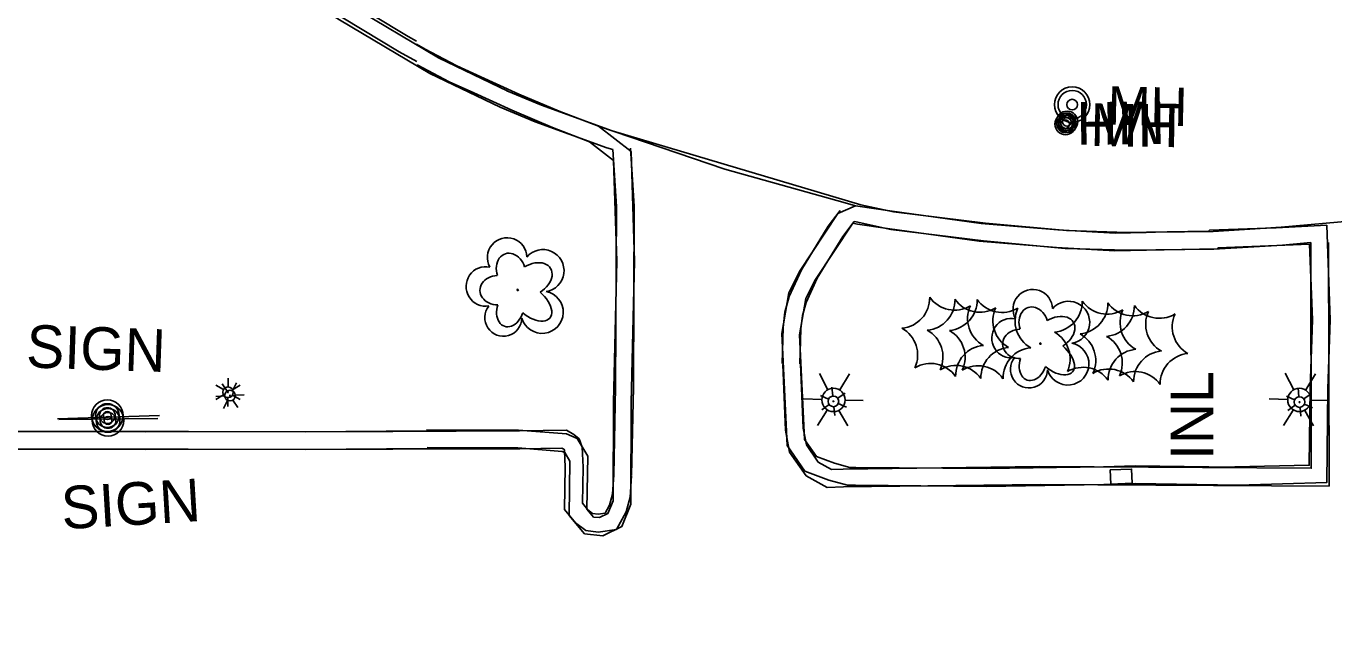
# Model space of a CAD drawing. Extents: x 588843 to 2552415, y 180129 to 269402.
# Drawn here: x 594853.8 to 595037.9, y 184278.8 to 184364.2 of the extents above; entities that cross this region are included whole.
import ezdxf

# ---------------------------------------------------------------- set-up
doc = ezdxf.new("R2010")
doc.units = 0
for name, color, linetype in [('Default', 7, 'Continuous'), ('E_DWY', 7, 'Continuous'), ('E_LAND_Vegetation', 7, 'Continuous'), ('E_LTG', 7, 'Continuous'), ('E_MISCPROP', 7, 'Continuous'), ('E_RDWY_C_and_G', 7, 'Continuous'), ('E_SGN', 7, 'Continuous'), ('E_SGN_Text', 7, 'Continuous'), ('E_UTL_MH', 7, 'Continuous'), ('E_UTL_MH_Text', 7, 'Continuous'), ('E_UTL_SAN', 7, 'Continuous'), ('Level 11', 7, 'Continuous'), ('Level 14', 7, 'Continuous'), ('Level 15', 7, 'Continuous'), ('Level 16', 7, 'Continuous'), ('Level 17', 7, 'Continuous'), ('Level 18', 7, 'Continuous')]:
    doc.layers.add(name, color=color, linetype=linetype)

# ---------------------------------------------------------------- blocks, each defined once
blk = doc.blocks.new('LPOL')
at = {"layer": 'Default'}
for p, q in [((-4, 0), (-1.5, 0)), ((-0.75, 1.3), (-2, 3.46)), ((0.75, 1.3), (2, 3.46)), ((1.5, 0), (4, 0)), ((-2, -3.46), (-0.75, -1.3)), ((2, -3.46), (0.75, -1.3))]:
    blk.add_line(p, q, dxfattribs=at)
for radius in [1.5, 1.5, 1.5, 0.125]:
    blk.add_circle((0, 0), radius, dxfattribs=at)
blk = doc.blocks.new('POLE')
at = {"layer": 'Default'}
for radius in [4.46, 3.35, 2.23, 1.12]:
    blk.add_circle((0, 0), radius, dxfattribs=at)
blk = doc.blocks.new('SIGN')
at = {"layer": 'Default'}
blk.add_text('SIGN', height=12, dxfattribs=at).set_placement((-18.55, -6))
blk = doc.blocks.new('MH')
at = {"layer": 'E_UTL_MH'}
for radius in [5, 4, 1.5]:
    blk.add_circle((0, 0), radius, dxfattribs=at)
blk.add_text('MH', height=10.8, dxfattribs=at).set_placement((10, -5.4))
blk = doc.blocks.new('MHO_3')
at = {"layer": 'E_UTL_MH'}
for centre, radius in [((0.3, -0.4), 9.84), ((0.3, -0.4), 7.98), ((0.2, -0.5), 6.35), ((0.1, -0.5), 3.97)]:
    blk.add_circle(centre, radius, dxfattribs=at)
blk = doc.blocks.new('MHT_3')
at = {"layer": 'E_UTL_MH_Text'}
blk.add_text('MH', height=39.37, dxfattribs=at).set_placement((-32.2, -19.7))
blk = doc.blocks.new('LPOL_4')
at = {"layer": 'E_LTG'}
for p, q in [((-13.1, 0), (-4.9, 0)), ((-2.5, 4.3), (-6.6, 11.4)), ((2.5, 4.3), (6.6, 11.4)), ((4.9, 0), (13.1, 0)), ((-6.6, -11.4), (-2.5, -4.3)), ((6.6, -11.4), (2.5, -4.3))]:
    blk.add_line(p, q, dxfattribs=at)
for radius in [4.92, 4.92, 4.92, 0.41]:
    blk.add_circle((0, 0), radius, dxfattribs=at)
blk = doc.blocks.new('DTRE_4')
at = {"layer": 'E_LAND_Vegetation'}
blk.add_circle((-0.6, 0), 0.601, dxfattribs=at)
for centre, major_axis, ratio in [((-6.1, 17.5), (4.5, -16.3), 0.782863), ((13.3, 9), (-17.3, -9.6), 0.691916), ((-19.3, 0.5), (16.2, -0.4), 0.832022), ((11.6, -12.2), (-16.4, 15), 0.560249), ((-8.2, -17.2), (5.9, 15.9), 0.716896)]:
    blk.add_ellipse(centre, major_axis=major_axis, ratio=ratio, start_param=1.570796, end_param=4.712389, dxfattribs=at)
blk = doc.blocks.new('POLE_3')
at = {"layer": 'E_MISCPROP'}
for radius in [14.6, 11, 7.32, 3.66]:
    blk.add_circle((0, 0), radius, dxfattribs=at)
blk = doc.blocks.new('SIGN_3')
at = {"layer": 'E_SGN'}
blk.add_text('SIGN', height=39.37, dxfattribs=at).set_placement((-56.1, -19.7))

msp = doc.modelspace()

# ---------------------------------------------------------------- linework, layer by layer
at = {"layer": 'E_DWY'}
for points in [[(594936.4, 184346.8), (594936.92, 184338.78), (594936.79, 184313.37), (594936.52, 184301.04)], [(594938.9, 184346.97), (594939.42, 184338.85), (594939.29, 184313.34), (594939.02, 184300.98)], [(594960.24, 184316.72), (594960.38, 184321.75), (594960.64, 184323.94), (594961.25, 184326.12), (594962.98, 184329.89), (594966.71, 184336), (594968.42, 184338.22)], [(594962.74, 184316.65), (594962.88, 184321.56), (594963.1, 184323.45), (594963.6, 184325.26), (594965.19, 184328.71), (594968.78, 184334.58), (594970.4, 184336.7)], [(595037.17, 184333.73), (595037.25, 184299.46), (594996.55, 184299.7), (594968.9, 184299.34), (594966.58, 184299.27), (594963.61, 184300.92), (594961.29, 184304.25), (594960.7, 184307.34), (594960.34, 184316.56)], [(595034.67, 184333.72), (595034.74, 184301.97), (594996.54, 184302.2), (594968.85, 184301.84), (594967.19, 184301.79), (594965.33, 184302.83), (594963.65, 184305.25), (594963.19, 184307.63), (594962.84, 184316.65)], [(594905.43, 184307.16), (594870.6, 184307.09), (594833.08, 184307.29), (594833.38, 184265.42), (594833.76, 184223.13)], [(594910.19, 184307.25), (594893.15, 184307.11), (594876.64, 184307.14), (594860.81, 184307.13), (594839.86, 184307.15), (594833.09, 184307.18), (594833.3, 184287.93), (594833.44, 184270.64), (594833.67, 184247.1), (594833.82, 184228.45), (594834.02, 184210.87), (594834.22, 184186.97), (594834.31, 184171.42), (594834.55, 184151.65), (594834.69, 184136.47), (594834.88, 184121.51), (594834.96, 184107.79), (594835.21, 184097.45), (594835.9, 184088.54), (594836.68, 184082.59), (594837.29, 184078.75), (594837.38, 184077.08), (594837, 184074.31)], [(594936.52, 184301.04), (594936.37, 184298.31), (594935.94, 184296.79), (594935.31, 184295.63), (594934.35, 184295.49), (594933.56, 184295.61), (594932.88, 184296.11), (594932.12, 184297.04), (594932.21, 184302.14), (594932.07, 184304.95), (594931.67, 184306.09), (594930.92, 184306.71), (594929.86, 184307.31), (594923.27, 184307.21), (594905.43, 184307.16)], [(594905.44, 184304.66), (594870.6, 184304.59), (594835.6, 184304.77), (594835.88, 184265.44), (594836.27, 184222.08)], [(594910.26, 184304.75), (594893.15, 184304.61), (594876.63, 184304.64), (594860.81, 184304.63), (594839.85, 184304.65), (594835.62, 184304.67), (594835.8, 184287.95), (594835.94, 184270.66), (594836.17, 184247.12), (594836.32, 184228.47), (594836.52, 184210.89), (594836.72, 184186.98), (594836.81, 184171.45), (594837.05, 184151.68), (594837.19, 184136.5), (594837.38, 184121.53), (594837.46, 184107.83), (594837.71, 184097.57), (594838.38, 184088.8), (594839.15, 184082.95), (594839.78, 184079.01), (594839.89, 184076.97), (594839.47, 184073.97)], [(594939.01, 184300.9), (594938.85, 184297.9), (594938.28, 184295.84), (594936.91, 184293.34), (594934.35, 184292.96), (594932.58, 184293.23), (594931.15, 184294.27), (594929.6, 184296.16), (594929.71, 184302.1), (594929.59, 184304.46), (594929.54, 184304.6), (594929.5, 184304.64), (594929.22, 184304.8), (594923.29, 184304.71), (594905.44, 184304.66)]]:
    msp.add_lwpolyline(points, dxfattribs=at)
at = {"layer": 'E_RDWY_C_and_G'}
for points in [[(594786.22, 184343.19), (594786.88, 184348.37), (594787.84, 184352.98), (594789.45, 184357.33), (594792.04, 184362.54), (594795.47, 184367.36), (594798.75, 184371.25), (594803.75, 184375.92), (594808.71, 184378.87), (594815.42, 184381.56), (594823.37, 184383.36), (594837.57, 184384.79), (594851.47, 184384.89), (594860.16, 184384.18), (594869.02, 184382.24), (594879.55, 184378.28), (594887.72, 184374.3), (594899.21, 184367.2), (594911.84, 184359.72), (594921.62, 184354.99)], [(594788.7, 184342.87), (594789.35, 184347.96), (594790.25, 184352.29), (594791.75, 184356.34), (594794.19, 184361.26), (594797.44, 184365.83), (594800.57, 184369.52), (594805.26, 184373.91), (594809.82, 184376.62), (594816.17, 184379.16), (594823.77, 184380.89), (594837.71, 184382.29), (594851.38, 184382.39), (594859.79, 184381.7), (594868.31, 184379.84), (594878.56, 184375.99), (594886.51, 184372.11), (594897.91, 184365.06), (594910.66, 184357.51), (594920.53, 184352.74)], [(594908.76, 184362.06), (594907.57, 184362.7), (594897.2, 184368.97)], [(594908.83, 184359.17), (594906.33, 184360.53), (594895.88, 184366.84)], [(595101.54, 184354.28), (595087, 184348.42), (595079.17, 184345.52), (595072.97, 184343.38), (595071.73, 184342.98), (595050.31, 184337.82), (595042.65, 184336.95), (595030.51, 184335.86), (595020.91, 184335.29), (595008.77, 184335.13), (595000.26, 184335.39), (594988.87, 184336.45), (594975.93, 184338.04), (594971.3, 184339.04), (594936.33, 184349.44), (594926.38, 184353.03), (594921.49, 184355.05)], [(594936.4, 184346.8), (594935.54, 184347.06), (594925.48, 184350.69), (594920.53, 184352.74)], [(595034.67, 184333.72), (595030.7, 184333.37), (595021, 184332.8), (595008.75, 184332.63), (595000.1, 184332.9), (594988.6, 184333.96), (594975.52, 184335.57), (594970.68, 184336.62), (594970.4, 184336.7)]]:
    msp.add_lwpolyline(points, dxfattribs=at)
at = {"layer": 'E_SGN'}
msp.add_line((594858.4, 184308.84), (594872.36, 184308.95), dxfattribs=at)
msp.add_lwpolyline([(594858.23, 184308.9), (594872.58, 184309.37)], dxfattribs=at)
at = {"layer": 'Level 11'}
for points in [[(594908.77, 184361.64), (594910, 184360.92), (594914.45, 184358.56), (594917.84, 184357.04), (594923.19, 184354.61), (594928.84, 184352.2), (594934.38, 184350.07)], [(594908.85, 184358.7), (594913.35, 184356.31), (594916.81, 184354.76), (594922.18, 184352.33), (594927.9, 184349.88), (594933.14, 184347.87)], [(594934.38, 184350.07), (594952.16, 184344.06), (594969.1, 184339.3)], [(594969.1, 184339.3), (594970.55, 184338.89)], [(594970.55, 184338.89), (594970.89, 184338.84)], [(594970.89, 184338.84), (594975.42, 184338.16), (594988.26, 184336.39), (594999.05, 184335.51), (595007.11, 184335.04), (595011.49, 184335.15)], [(594970.18, 184336.42), (594970.87, 184336.32)], [(594970.87, 184336.32), (594975.07, 184335.69), (594987.99, 184333.9), (594998.88, 184333.02), (595007.07, 184332.54), (595011.56, 184332.66)], [(595011.52, 184335.16), (595020.29, 184335.3), (595020.41, 184335.44), (595029.78, 184335.78), (595036.91, 184336.14)], [(595011.56, 184332.66), (595021.49, 184332.82), (595021.62, 184332.98), (595029.88, 184333.28), (595034.5, 184333.51)]]:
    msp.add_lwpolyline(points, dxfattribs=at)
at = {"layer": 'Level 14'}
for p, q in [((594966.67, 184313), (594965.48, 184315.3)), ((594968.38, 184312.99), (594969.74, 184315.23)), ((595032.26, 184313.01), (595031.06, 184315.32)), ((595033.96, 184313.01), (595035.32, 184315.24)), ((594965.84, 184311.64), (594963.23, 184311.71)), ((594969.11, 184311.55), (594971.63, 184311.48)), ((595031.42, 184311.65), (595028.82, 184311.72)), ((595034.7, 184311.56), (595037.22, 184311.49)), ((594966.59, 184310.15), (594965.23, 184307.96)), ((594968.23, 184310.1), (594969.47, 184307.93)), ((595032.18, 184310.16), (595030.82, 184307.97)), ((595033.82, 184310.11), (595035.06, 184307.94))]:
    msp.add_line(p, q, dxfattribs=at)
for centre in [(594967.47, 184311.57), (595033.06, 184311.58)]:
    msp.add_circle(centre, 1.64, dxfattribs=at)
at = {"layer": 'Level 15'}
msp.add_lwpolyline([(595009.51, 184299.85), (595009.43, 184301.84), (595006.43, 184301.73), (595006.51, 184299.73), (595009.51, 184299.85)], dxfattribs=at)
at = {"layer": 'Level 16'}
for centre, radius in [((595000.36, 184350.7), 1.5), ((595000.37, 184350.7), 1.22), ((595000.36, 184350.69), 0.968), ((595000.33, 184350.68), 0.605)]:
    msp.add_circle(centre, radius, dxfattribs=at)
at = {"layer": 'Level 17'}
for points in [[(594910.26, 184304.88), (594923.01, 184304.84), (594929.27, 184304.34), (594929.66, 184304.17), (594930.36, 184302.98), (594930.24, 184295.34), (594932.43, 184292.72), (594935.01, 184292.48), (594937.68, 184293.79), (594938.93, 184296.9), (594938.99, 184311.17), (594939.45, 184331.11), (594938.98, 184346.52), (594934.38, 184350.07)], [(594910.19, 184307.38), (594923.11, 184307.34), (594929.89, 184306.8), (594931.4, 184306.13), (594932.88, 184303.65), (594932.76, 184296.23), (594933.69, 184295.11), (594934.54, 184295.03), (594935.72, 184295.61), (594936.44, 184297.39), (594936.49, 184311.21), (594936.95, 184331.1), (594936.51, 184345.26), (594933.14, 184347.87)], [(594968.1, 184337.8), (594970.55, 184338.89)], [(594968.1, 184337.8), (594962.7, 184329.66), (594961.16, 184326.63), (594960.19, 184320.9), (594960.93, 184305.17), (594963.45, 184301.55), (594966.83, 184300.28), (594969.44, 184299.58), (594970.59, 184299.57)], [(594970.18, 184336.42), (594964.86, 184328.4), (594963.56, 184325.84), (594962.7, 184320.75), (594963.4, 184306), (594965.06, 184303.62), (594967.59, 184302.67), (594969.79, 184302.07), (594970.61, 184302.07)], [(595036.91, 184336.14), (595037.39, 184322.85), (595037.08, 184313.12), (595036.92, 184299.95), (595024.45, 184299.59)], [(595034.5, 184333.51), (595034.89, 184322.85), (595034.58, 184313.17), (595034.45, 184302.4), (595023.97, 184302.19)], [(594970.61, 184302.07), (594988.96, 184301.91), (595005.5, 184302.16)], [(595009.95, 184302.31), (595005.5, 184302.16)], [(595009.95, 184302.31), (595023.81, 184302.1), (595023.97, 184302.19)], [(594970.59, 184299.57), (594988.97, 184299.41), (595005.53, 184299.66)], [(595005.53, 184299.66), (595009.92, 184299.81)], [(595009.92, 184299.81), (595024.45, 184299.59)]]:
    msp.add_lwpolyline(points, dxfattribs=at)
at = {"layer": 'Level 18'}
for centre, radius, start, end in [((594921.52, 184331.62), 2.78, 1.3946, 209.1675), ((594926.56, 184329.76), 2.97, 278.4237, 139.6575), ((594918.52, 184327.54), 2.78, 78.0716, 279.0826), ((594926.45, 184323.91), 2.97, 196.0745, 79.0477), ((594976.72, 184325.95), 4.3, 275.2113, 0.9762), ((594984.53, 184328.5), 4.3, 215.2113, 300.9762), ((594995.53, 184324.35), 2.78, 1.3946, 209.1675), ((594920.98, 184323.14), 2.61, 140.7797, 358.7123), ((594980.28, 184325.66), 4.3, 275.2113, 0.9762), ((594983.4, 184325.63), 4.3, 275.2113, 0.9762), ((594988.09, 184328.21), 4.3, 215.2113, 300.9762), ((594990.65, 184323.01), 4.3, 155.2113, 240.9762), ((594991.21, 184328.18), 4.3, 215.2113, 300.9762), ((594994.21, 184322.72), 4.3, 155.2113, 240.9762), ((594997.33, 184322.69), 4.3, 155.2113, 240.9762), ((595000.57, 184322.49), 2.97, 278.4237, 139.6575), ((594998.18, 184325.4), 4.3, 275.2113, 0.9762), ((595001.79, 184325.16), 4.3, 275.2113, 0.9762), ((595006, 184327.95), 4.3, 215.2113, 300.9762), ((595005.53, 184324.8), 4.3, 275.2113, 0.9762), ((595009.6, 184327.72), 4.3, 215.2113, 300.9762), ((595012.12, 184322.46), 4.3, 155.2113, 240.9762), ((595013.34, 184327.36), 4.3, 215.2113, 300.9762), ((594992.53, 184320.27), 2.78, 78.0716, 279.0826), ((595015.72, 184322.22), 4.3, 155.2113, 240.9762), ((595019.46, 184321.86), 4.3, 155.2113, 240.9762), ((594975.02, 184317.9), 4.3, 335.2113, 60.9762), ((594978.58, 184317.62), 4.3, 335.2113, 60.9762), ((594981.7, 184317.58), 4.3, 335.2113, 60.9762), ((594996.49, 184317.36), 4.3, 335.2113, 60.9762), ((595000.09, 184317.12), 4.3, 335.2113, 60.9762), ((595003.83, 184316.76), 4.3, 335.2113, 60.9762), ((594988.96, 184314.97), 4.3, 95.2113, 180.9762), ((594992.52, 184314.68), 4.3, 95.2113, 180.9762), ((594995.64, 184314.64), 4.3, 95.2113, 180.9762), ((595000.46, 184316.64), 2.97, 196.0745, 79.0477), ((595010.42, 184314.42), 4.3, 95.2113, 180.9762), ((594981.14, 184312.41), 4.3, 35.2113, 120.9762), ((594994.99, 184315.87), 2.61, 140.7797, 358.7123), ((595014.03, 184314.18), 4.3, 95.2113, 180.9762), ((595017.76, 184313.82), 4.3, 95.2113, 180.9762), ((594984.7, 184312.13), 4.3, 35.2113, 120.9762), ((594987.82, 184312.09), 4.3, 35.2113, 120.9762), ((595002.61, 184311.87), 4.3, 35.2113, 120.9762), ((595006.21, 184311.63), 4.3, 35.2113, 120.9762), ((595009.95, 184311.27), 4.3, 35.2113, 120.9762)]:
    msp.add_arc(centre, radius, start, end, dxfattribs=at)

# ---------------------------------------------------------------- block references
at = {"layer": 'E_LAND_Vegetation', "xscale": 0.1524003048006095, "yscale": 0.15240030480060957, "rotation": 2.3276622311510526}
for p in [(594923.1, 184327.06), (594996.69, 184319.5)]:
    msp.add_blockref('DTRE_4', p, dxfattribs=at)
at = {"layer": 'E_LTG'}
for name, p, xscale, yscale, rotation in [('LPOL_4', (594882.5, 184312.19), 0.15240030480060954, 0.15240030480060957, 3.4338469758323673), ('LPOL', (594882.22, 184312.65), 0.5000000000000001, 0.5, -90.36283032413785), ('LPOL_4', (594967.46, 184311.38), 0.1524003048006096, 0.1524003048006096, -24.21972835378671), ('LPOL_4', (595033.08, 184311.28), 0.1524003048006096, 0.1524003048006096, -24.21972835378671)]:
    msp.add_blockref(name, p, dxfattribs=dict(at, xscale=xscale, yscale=yscale, rotation=rotation))
at = {"layer": 'E_MISCPROP'}
for name, p, xscale, yscale, rotation in [('POLE', (594865.23, 184309.37), 0.5000000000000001, 0.5, -90.36283032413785), ('POLE_3', (594865.33, 184308.7), 0.15240030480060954, 0.15240030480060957, 3.4338469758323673)]:
    msp.add_blockref(name, p, dxfattribs=dict(at, xscale=xscale, yscale=yscale, rotation=rotation))
at = {"layer": 'E_SGN_Text'}
for name, p, xscale, yscale, rotation in [('SIGN', (594863.12, 184318.85), 0.4999999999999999, 0.4999999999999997, -1.9555636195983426), ('SIGN_3', (594867.27, 184296.89), 0.15240030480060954, 0.15240030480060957, 3.4338469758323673)]:
    msp.add_blockref(name, p, dxfattribs=dict(at, xscale=xscale, yscale=yscale, rotation=rotation))
at = {"layer": 'E_UTL_MH', "xscale": 0.1524003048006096, "yscale": 0.1524003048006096, "rotation": -0.8080906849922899}
msp.add_blockref('MHO_3', (595000.09, 184350.44), dxfattribs=at)
at = {"layer": 'E_UTL_MH_Text', "xscale": 0.1524003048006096, "yscale": 0.1524003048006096, "rotation": -0.8080906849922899}
msp.add_blockref('MHT_3', (595008.54, 184350.23), dxfattribs=at)
at = {"layer": 'E_UTL_SAN', "xscale": 0.500001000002, "yscale": 0.5000010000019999, "rotation": -1.2027594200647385}
msp.add_blockref('MH', (595001.08, 184353.12), dxfattribs=at)

# ---------------------------------------------------------------- texts
at = {"layer": 'Level 15'}
msp.add_text('INL', height=6, rotation=90, dxfattribs=at).set_placement((595020.93, 184303.13))
at = {"layer": 'Level 16'}
msp.add_text('MH', height=6, rotation=180.5966, dxfattribs=at).set_placement((595014.12, 184353.59))

doc.saveas('drawing.dxf')
